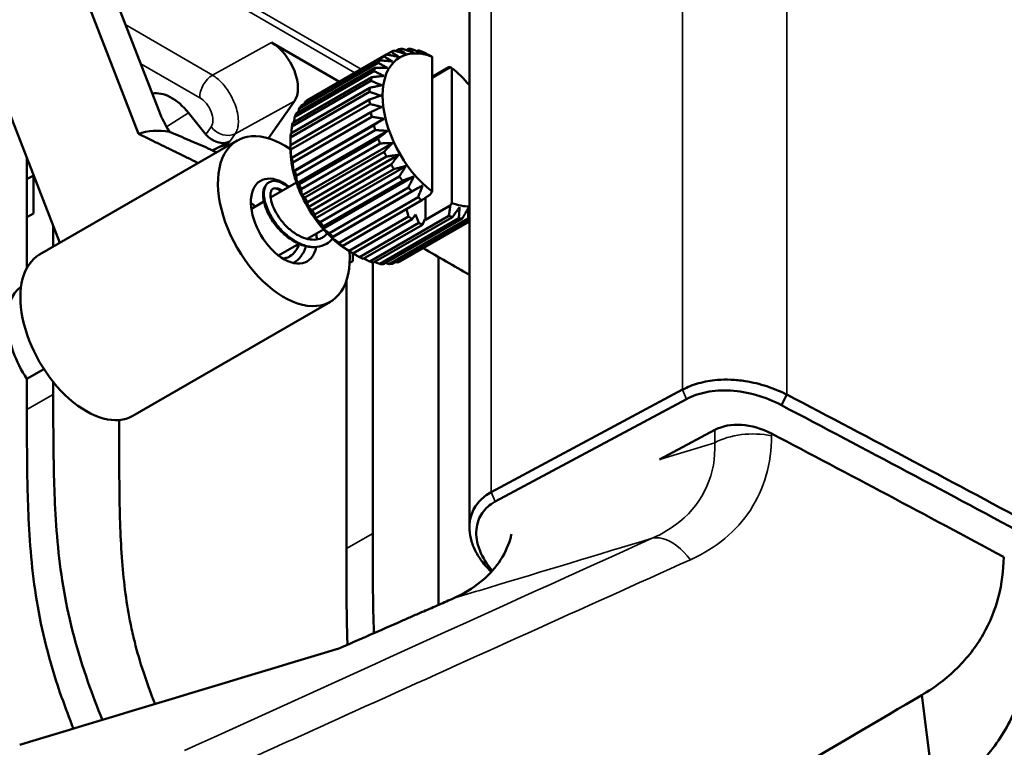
# Model space of a CAD drawing. Header units: millimetres. Extents: x 0 to 2100, y 0 to 1485.
# Tile 342 of 656: x 1577 to 1630, y 1057 to 1096. Entities that reach past the tile are written whole.
import ezdxf

# ---------------------------------------------------------------- set-up
doc = ezdxf.new("R2010")
doc.units = ezdxf.units.MM
doc.header["$LTSCALE"] = 5
doc.layers.add('Sichtbar (ISO)', color=7, linetype='Continuous', lineweight=50)
doc.layers.add('Sichtbar schmal (ISO)', color=7, linetype='Continuous', lineweight=35)

msp = doc.modelspace()

# ---------------------------------------------------------------- linework, layer by layer
at = {"layer": 'Sichtbar (ISO)'}
for p, q in [((1601.3653, 1207.0093), (1601.3653, 1068.4315)), ((1583.5987, 1089.5592), (1579.083, 1101.1979)), ((1573.8866, 1097.8604), (1579.3774, 1083.7087)), ((1582.3482, 1096.8646), (1584.7084, 1090.7817)), ((1594.3825, 1092.3647), (1590.7435, 1094.4657)), ((1597.6009, 1094.1067), (1597.4216, 1094.0032)), ((1598.0879, 1094.1325), (1597.9656, 1094.0619)), ((1596.7806, 1093.7234), (1592.538, 1091.2739)), ((1596.9116, 1093.8248), (1592.6689, 1091.3754)), ((1597.1616, 1093.9692), (1596.9116, 1093.8248)), ((1598.6104, 1094.0461), (1598.5358, 1094.0031)), ((1599.3567, 1093.7054), (1599.3567, 1086.4598)), ((1596.307, 1093.1043), (1592.0643, 1090.6549)), ((1596.4675, 1093.3754), (1592.2248, 1090.926)), ((1596.5728, 1093.5131), (1592.3301, 1091.0636)), ((1600.2604, 1093.1478), (1599.3567, 1092.626)), ((1600.3387, 1093.1397), (1599.3567, 1092.5727)), ((1600.4173, 1093.0931), (1600.4173, 1085.8474)), ((1596.1206, 1092.6086), (1591.8779, 1090.1591)), ((1596.2298, 1092.9338), (1591.9871, 1090.4843)), ((1596.0182, 1092.0381), (1591.7755, 1089.5886)), ((1596.0735, 1092.4094), (1591.8308, 1089.9599)), ((1596.0024, 1091.8151), (1591.7597, 1089.3657)), ((1590.5716, 1089.3251), (1591.9675, 1091.3109)), ((1596.0024, 1091.4069), (1591.7597, 1088.9574)), ((1596.0182, 1091.1656), (1591.7755, 1088.7162)), ((1587.2177, 1089.5352), (1586.2916, 1090.6872)), ((1596.0735, 1090.7305), (1591.8308, 1088.281)), ((1596.1206, 1090.4769), (1591.8779, 1088.0274)), ((1596.777, 1090.3717), (1591.9131, 1087.5636)), ((1596.2298, 1090.0256), (1591.9871, 1087.5761)), ((1596.307, 1089.7659), (1592.0643, 1087.3164)), ((1596.9706, 1089.72), (1592.1067, 1086.9119)), ((1588.9017, 1089.2076), (1578.2939, 1083.0832)), ((1588.5002, 1089.1509), (1587.595, 1088.6907)), ((1596.4675, 1089.3095), (1592.2248, 1086.86)), ((1596.5728, 1089.0501), (1592.3301, 1086.6007)), ((1597.2351, 1089.0691), (1592.3711, 1086.261)), ((1591.7552, 1088.7559), (1591.7552, 1088.8056)), ((1596.7806, 1088.5999), (1592.538, 1086.1504)), ((1596.9116, 1088.3472), (1592.6689, 1085.8978)), ((1597.5637, 1088.4351), (1592.6998, 1085.6269)), ((1577.6119, 1085.0809), (1577.6119, 1088.2589)), ((1597.1616, 1087.9142), (1592.9189, 1085.4648)), ((1597.9485, 1087.8334), (1593.0846, 1085.0253)), ((1577.6119, 1087.1221), (1577.9655, 1087.3263)), ((1577.9655, 1085.285), (1577.9655, 1087.3477)), ((1597.3149, 1087.6745), (1593.0722, 1085.225)), ((1597.6009, 1087.2694), (1593.3583, 1084.8199)), ((1598.38, 1087.279), (1593.5161, 1084.4708)), ((1592.0822, 1086.9447), (1590.6953, 1086.144)), ((1597.7729, 1087.0485), (1593.5302, 1084.599)), ((1598.8475, 1086.7854), (1593.9836, 1083.9773)), ((1598.0879, 1086.6813), (1593.8452, 1084.2318)), ((1598.2741, 1086.4846), (1594.0315, 1084.0351)), ((1590.3297, 1085.9329), (1589.6584, 1085.5454)), ((1598.6104, 1086.1643), (1594.3677, 1083.7149)), ((1598.8065, 1085.9968), (1594.5638, 1083.5473)), ((1599.0031, 1084.9389), (1599.0031, 1086.1324)), ((1600.3387, 1085.71), (1599.0031, 1084.9389)), ((1577.6119, 1085.0809), (1577.9655, 1085.285)), ((1598.095, 1085.1189), (1594.913, 1083.2818)), ((1600.2604, 1085.1573), (1596.0177, 1082.7078)), ((1598.095, 1085.1189), (1597.9828, 1085.5212)), ((1598.4728, 1085.2361), (1598.296, 1084.9846)), ((1598.6495, 1084.7805), (1598.4728, 1085.2361)), ((1577.6119, 1085.0809), (1577.6119, 1082.3697)), ((1579.0261, 1084.614), (1579.0261, 1083.5059)), ((1598.296, 1084.9846), (1595.114, 1083.1475)), ((1598.6495, 1084.7805), (1595.4675, 1082.9434)), ((1598.8505, 1084.6827), (1595.6685, 1082.8456)), ((1600.4565, 1085.0985), (1596.2138, 1082.649)), ((1600.7927, 1085.0305), (1596.55, 1082.581)), ((1600.979, 1085.012), (1596.7363, 1082.5626)), ((1601.294, 1085.0155), (1597.0513, 1082.566)), ((1601.3653, 1084.9798), (1597.2233, 1082.5884)), ((1601.3653, 1084.8895), (1597.5093, 1082.6632)), ((1601.3653, 1084.8636), (1597.6626, 1082.7259)), ((1598.9772, 1084.9907), (1598.8505, 1084.6827)), ((1598.9772, 1084.9907), (1599.0031, 1084.9389)), ((1593.5322, 1084.4332), (1592.6512, 1083.9246)), ((1592.1997, 1083.6639), (1591.1084, 1083.0339)), ((1594.9372, 1083.2444), (1594.9802, 1083.2196)), ((1595.1128, 1082.7335), (1595.1128, 1083.1435)), ((1594.9325, 1082.6294), (1595.1128, 1082.7335)), ((1596.1735, 1082.66), (1596.1735, 1068.1135)), ((1599.709, 1066.0723), (1599.709, 1082.9519)), ((1594.7593, 1081.6603), (1594.7593, 1067.297)), ((1593.9016, 1080.5473), (1583.2939, 1074.4229)), ((1577.6119, 1076.4077), (1578.5237, 1076.9341)), ((1577.6119, 1076.4077), (1577.6119, 1074.7573)), ((1579.0261, 1076.2381), (1579.0261, 1075.5738)), ((1602.5339, 1070.3236), (1612.8094, 1075.8279)), ((1602.7428, 1069.8151), (1613.0183, 1075.3195)), ((1618.4118, 1075.5637), (1618.1124, 1074.9943)), ((1582.5617, 1073.5325), (1582.5617, 1074.1969)), ((1611.5774, 1072.0811), (1614.5303, 1073.6629)), ((1614.4103, 1071.5025), (1614.4079, 1071.5039)), ((1613.8068, 1070.0428), (1613.8068, 1070.0384)), ((1611.3763, 1067.8765), (1611.3763, 1067.8761)), ((1603.2857, 1065.4652), (1603.2857, 1065.4652)), ((1603.3154, 1065.4741), (1603.3154, 1065.4742)), ((1626.3655, 1053.8371), (1625.6486, 1059.4284))]:
    msp.add_line(p, q, dxfattribs=at)
for centre, major_axis, ratio, start_param, end_param in [((1590.7405, 1092.8334), (-1.002, 1.7313), 0.5785677, 3.4031836, 5.4955528), ((1599.887, 1089.7764), (-2.25, 3.8971), 0.5773447, 5.6652407, 8.4719372), ((1599.5334, 1089.5723), (-2.5, 4.3302), 0.5773447, 6.0190523, 6.0760903), ((1599.5334, 1089.5723), (-2.5, 4.3302), 0.5773447, 5.8619727, 5.9190106), ((1599.5334, 1089.5723), (-2.5, 4.3302), 0.5773447, 0.0500263, 0.1070642), ((1599.5334, 1089.5723), (-2.5, 4.3302), 0.5773447, 6.176132, 6.2331699), ((1599.5334, 1089.5723), (-2.5, 4.3302), 0.5773447, 5.7048931, 5.761931), ((1584.8456, 1094.0011), (0.95, -1.6455), 0.5773508, 4.9474736, 4.9475426), ((1599.5334, 1089.5723), (-2.5, 4.3302), 0.5773447, 0.3641856, 0.4212235), ((1599.5334, 1089.5723), (-2.5, 4.3302), 0.5773447, 0.2071059, 0.2641439), ((1599.887, 1089.7764), (-2.25, 3.8971), 0.5773447, 5.0146308, 5.3303445), ((1584.9871, 1094.0828), (0.95, -1.6454), 0.5773508, 5.2056293, 5.2057545), ((1599.5334, 1089.5723), (2.5, -4.3302), 0.5773447, 3.6628579, 3.7198958), ((1584.9871, 1094.0828), (0.95, -1.6454), 0.5773508, 5.789814, 5.7899393), ((1584.8456, 1094.0011), (0.95, -1.6454), 0.5773508, 6.0480259, 6.0480949), ((1599.5334, 1089.5723), (2.5, -4.3302), 0.5773447, 3.8199375, 3.8769754), ((1585.3804, 1089.3913), (1.2897, -2.2325), 0.5770462, 1.8321945, 2.9605002), ((1595.2908, 1087.1228), (-2.5, 4.3302), 0.5773447, 0.2071059, 0.2641439), ((1595.2908, 1087.1228), (-2.5, 4.3302), 0.5773447, 0.0500263, 0.1070642), ((1599.5334, 1089.5723), (2.5, -4.3302), 0.5773447, 3.9770171, 4.034055), ((1587.1579, 1091.0005), (2, -3.4641), 0.5773508, 4.4505891, 4.761655), ((1595.2908, 1087.1228), (-2.5, 4.3302), 0.5773447, 0.3641856, 0.4212235), ((1599.5334, 1089.5723), (2.5, -4.3302), 0.5773447, 4.1340967, 4.1911347), ((1595.2908, 1087.1228), (2.5, -4.3302), 0.5773447, 3.6628579, 3.7198958), ((1599.5334, 1089.5723), (2.5, -4.3302), 0.5773447, 4.2911764, 4.3482143), ((1587.1579, 1082.4273), (-4, 6.9282), 0.5773508, 5.8401488, 6.1782783), ((1587.9124, 1089.9259), (0.8077, -0.5897), 0.7684111, 4.3753585, 5.9112482), ((1591.4017, 1084.8775), (-2.5, 4.3302), 0.5773447, 5.3976023, 10.3103728), ((1595.2908, 1087.1228), (2.5, -4.3302), 0.5773447, 3.8199375, 3.8769754), ((1586.6147, 1087.355), (2.0649, 1.5632), 0.2313005, 0.2549813, 0.9108653), ((1595.2908, 1087.1228), (2.5, -4.3302), 0.5773447, 3.9770171, 4.034055), ((1599.5334, 1089.5723), (2.5, -4.3302), 0.5773447, 4.448256, 4.5052939), ((1594.9372, 1086.9187), (2.25, -3.8971), 0.5773447, 3.9269763, 5.4978017), ((1599.5334, 1089.5723), (2.5, -4.3302), 0.5773447, 4.6053356, 4.6623736), ((1595.2908, 1087.1228), (2.5, -4.3302), 0.5773447, 4.1340967, 4.1911347), ((1599.5334, 1089.5723), (2.5, -4.3302), 0.5773447, 4.7624153, 4.8194532), ((1591.4017, 1084.8775), (-1.25, 2.1651), 0.5773447, 5.3311383, 10.0196275), ((1595.2908, 1087.1228), (2.5, -4.3302), 0.5773447, 4.2911764, 4.3482143), ((1599.5334, 1089.5723), (2.5, -4.3302), 0.5773447, 4.9194949, 4.9765328), ((1595.2908, 1087.1228), (2.5, -4.3302), 0.5773447, 4.448256, 4.5052939), ((1599.5334, 1089.5723), (2.5, -4.3302), 0.5773447, 5.0765745, 5.1336125), ((1595.2908, 1087.1228), (2.5, -4.3302), 0.5773447, 4.6053356, 4.6623736), ((1599.5334, 1089.5723), (2.5, -4.3302), 0.5773447, 5.2336542, 5.2906921), ((1599.887, 1089.7764), (2.25, -3.8971), 0.5773447, 5.6652407, 5.9809556), ((1595.2908, 1087.1228), (2.5, -4.3302), 0.5773447, 4.7624153, 4.8194532), ((1598.4728, 1088.9599), (-2.5, 4.3302), 0.5773447, 2.2491412, 2.3061791), ((1599.5334, 1089.5723), (2.5, -4.3302), 0.5773447, 5.7048931, 5.761931), ((1595.2908, 1087.1228), (2.5, -4.3302), 0.5773447, 4.9194949, 4.9765328), ((1598.4728, 1088.9599), (-2.5, 4.3302), 0.5773447, 2.4062208, 2.4632587), ((1599.5334, 1089.5723), (2.5, -4.3302), 0.5773447, 5.8619727, 5.9190106), ((1599.5334, 1089.5723), (2.5, -4.3302), 0.5773447, 6.0190523, 6.0424514), ((1591.4017, 1084.8775), (-1.25, 2.1651), 0.5773447, 3.9448562, 4.0936809), ((1595.2908, 1087.1228), (2.5, -4.3302), 0.5773447, 5.0765745, 5.1336125), ((1595.2908, 1087.1228), (2.5, -4.3302), 0.5773447, 5.2336542, 5.2906921), ((1580.7939, 1078.7531), (-2.5, 4.3301), 0.5773508, 0, 3.1415927), ((1595.2908, 1087.1228), (2.5, -4.3302), 0.5773447, 5.3907338, 5.4477717), ((1595.2908, 1087.1228), (2.5, -4.3302), 0.5773447, 5.5478134, 5.6048514), ((1595.2908, 1087.1228), (2.5, -4.3302), 0.5773447, 5.7048931, 5.761931), ((1595.2908, 1087.1228), (2.5, -4.3302), 0.5773447, 5.8619727, 5.9190106), ((1595.2908, 1087.1228), (2.5, -4.3302), 0.5773447, 6.0190523, 6.0760903), ((1595.2908, 1087.1228), (2.5, -4.3302), 0.5773447, 6.176132, 6.2331699), ((1579.3797, 1077.9366), (-2, 3.4641), 0.5773508, 0.0442097, 1.6810625), ((1616.5954, 1071.3922), (2.7716, -1.6002), 0.7174389, 1.6268085, 2.7227136), ((1312.167, 434.0376), (854.1266, -493.1302), 0.7174389, 1.6124961, 1.6268085), ((1613.1536, 1068.9601), (-2.0011, 3.4678), 0.5768234, 5.6446398, 5.6446426), ((-36156.5122, -17756.2037), (54124.2755, 21687.9877), 0.0848046, 0.7655088, 0.7659483)]:
    msp.add_ellipse(centre, major_axis=major_axis, ratio=ratio, start_param=start_param, end_param=end_param, dxfattribs=at)
for points in [[(1597.9485, 1093.8587), (1597.9116, 1093.8856), (1597.8366, 1093.9399), (1597.7208, 1094.0226), (1597.6413, 1094.0785), (1597.6009, 1094.1067)], [(1597.7729, 1094.1291), (1597.8429, 1094.1048), (1597.9813, 1094.0565), (1598.1836, 1093.9852), (1598.3151, 1093.9382), (1598.38, 1093.9149)], [(1598.38, 1093.9149), (1598.349, 1093.9385), (1598.2861, 1093.9862), (1598.1888, 1094.0588), (1598.1218, 1094.1078), (1598.0879, 1094.1325)], [(1598.2742, 1094.1141), (1598.3403, 1094.0862), (1598.471, 1094.0309), (1598.6621, 1093.949), (1598.7863, 1093.8953), (1598.8475, 1093.8685)], [(1597.2351, 1093.4468), (1597.1867, 1093.4768), (1597.0885, 1093.5373), (1596.937, 1093.6295), (1596.8332, 1093.6919), (1596.7806, 1093.7234)], [(1596.9116, 1093.8248), (1596.9868, 1093.811), (1597.1354, 1093.7833), (1597.3527, 1093.7421), (1597.494, 1093.7149), (1597.5637, 1093.7013)], [(1597.5637, 1093.7013), (1597.5209, 1093.7304), (1597.4341, 1093.789), (1597.3001, 1093.8783), (1597.2082, 1093.9387), (1597.1616, 1093.9692)], [(1597.3149, 1094.0319), (1597.388, 1094.0123), (1597.5324, 1093.9733), (1597.7436, 1093.9156), (1597.8808, 1093.8776), (1597.9485, 1093.8587)], [(1598.8475, 1093.8685), (1598.8225, 1093.8879), (1598.7715, 1093.9269), (1598.6925, 1093.9861), (1598.6381, 1094.026), (1598.6104, 1094.0461)], [(1598.8065, 1093.9873), (1598.8607, 1093.9606), (1598.9679, 1093.9077), (1599.1251, 1093.8293), (1599.2275, 1093.7777), (1599.2781, 1093.7521)], [(1596.307, 1093.1043), (1596.3835, 1093.1042), (1596.5347, 1093.1039), (1596.7559, 1093.1028), (1596.8997, 1093.1018), (1596.9706, 1093.1012)], [(1596.9706, 1093.1012), (1596.917, 1093.131), (1596.8082, 1093.191), (1596.6405, 1093.2823), (1596.5257, 1093.3442), (1596.4675, 1093.3754)], [(1596.5728, 1093.5131), (1596.6492, 1093.5058), (1596.8001, 1093.4911), (1597.0208, 1093.469), (1597.1643, 1093.4542), (1597.2351, 1093.4468)], [(1600.3387, 1093.1397), (1600.3307, 1093.1408), (1600.3141, 1093.1428), (1600.2879, 1093.1455), (1600.2697, 1093.1471), (1600.2604, 1093.1478)], [(1596.1206, 1092.6086), (1596.1963, 1092.6163), (1596.3458, 1092.6313), (1596.5646, 1092.6528), (1596.7068, 1092.6665), (1596.777, 1092.6731)], [(1596.777, 1092.6731), (1596.7186, 1092.7014), (1596.6003, 1092.7585), (1596.4179, 1092.8454), (1596.293, 1092.9042), (1596.2298, 1092.9338)], [(1596.0182, 1092.0381), (1596.0921, 1092.0538), (1596.2381, 1092.0848), (1596.4516, 1092.1299), (1596.5904, 1092.1589), (1596.6589, 1092.1732)], [(1596.6589, 1092.1732), (1596.5964, 1092.1988), (1596.4697, 1092.2506), (1596.2746, 1092.3293), (1596.1411, 1092.3826), (1596.0735, 1092.4094)], [(1596.6192, 1091.6135), (1596.5533, 1091.6355), (1596.4198, 1091.6797), (1596.2142, 1091.7469), (1596.0736, 1091.7923), (1596.0024, 1091.8151)], [(1596.0024, 1091.4069), (1596.0735, 1091.4308), (1596.2141, 1091.4781), (1596.4197, 1091.547), (1596.5532, 1091.5916), (1596.6192, 1091.6135)], [(1592.538, 1091.2739), (1592.5284, 1091.2381), (1592.5189, 1091.2026), (1592.5094, 1091.1672)], [(1596.6589, 1091.0081), (1596.5904, 1091.0253), (1596.4517, 1091.0599), (1596.2382, 1091.1124), (1596.0921, 1091.1478), (1596.0182, 1091.1656)], [(1596.0735, 1090.7305), (1596.141, 1090.7626), (1596.2745, 1090.8259), (1596.4696, 1090.9184), (1596.5963, 1090.9785), (1596.6589, 1091.0081)], [(1592.2248, 1090.926), (1592.2118, 1090.8584), (1592.1991, 1090.7916), (1592.1866, 1090.7255)], [(1596.777, 1090.3717), (1596.7069, 1090.3833), (1596.5647, 1090.4065), (1596.3459, 1090.4416), (1596.1963, 1090.4651), (1596.1206, 1090.4769)], [(1596.2298, 1090.0256), (1596.293, 1090.0655), (1596.4178, 1090.1444), (1596.6001, 1090.2598), (1596.7186, 1090.3347), (1596.777, 1090.3717)], [(1591.7597, 1089.3657), (1591.7587, 1089.3012), (1591.7571, 1089.1737), (1591.7556, 1088.987), (1591.7552, 1088.8655), (1591.7552, 1088.8054)], [(1596.9706, 1089.72), (1596.8997, 1089.7252), (1596.756, 1089.7356), (1596.5348, 1089.7509), (1596.3836, 1089.7609), (1596.307, 1089.7659)], [(1596.4675, 1089.3095), (1596.5256, 1089.3568), (1596.6404, 1089.4503), (1596.8081, 1089.5872), (1596.917, 1089.6761), (1596.9706, 1089.72)], [(1591.7552, 1088.8054), (1591.7552, 1088.8215), (1591.7556, 1088.8542), (1591.7571, 1088.9049), (1591.7587, 1088.9397), (1591.7597, 1088.9574)], [(1597.2351, 1089.0691), (1597.1643, 1089.0674), (1597.0209, 1089.0636), (1596.8002, 1089.0573), (1596.6493, 1089.0526), (1596.5728, 1089.0501)], [(1596.7806, 1088.5999), (1596.8332, 1088.6539), (1596.9369, 1088.7608), (1597.0884, 1088.9172), (1597.1866, 1089.0189), (1597.2351, 1089.0691)], [(1591.7755, 1088.7162), (1591.7773, 1088.6567), (1591.7811, 1088.5393), (1591.7875, 1088.3672), (1591.7924, 1088.2553), (1591.795, 1088.2)], [(1597.5637, 1088.4351), (1597.494, 1088.4259), (1597.3529, 1088.4071), (1597.1355, 1088.3779), (1596.9869, 1088.3576), (1596.9116, 1088.3472)], [(1597.1616, 1087.9142), (1597.2081, 1087.9742), (1597.3, 1088.0927), (1597.434, 1088.2663), (1597.5209, 1088.3793), (1597.5637, 1088.4351)], [(1591.795, 1088.2), (1591.7983, 1088.2084), (1591.8055, 1088.2257), (1591.8175, 1088.2527), (1591.8262, 1088.2714), (1591.8308, 1088.281)], [(1591.8779, 1088.0274), (1591.8814, 1087.974), (1591.8888, 1087.8684), (1591.9005, 1087.7138), (1591.9088, 1087.6132), (1591.9131, 1087.5636)], [(1597.9485, 1087.8334), (1597.8808, 1087.8166), (1597.7437, 1087.7824), (1597.5325, 1087.7294), (1597.388, 1087.693), (1597.3149, 1087.6745)], [(1597.6009, 1087.2694), (1597.6412, 1087.3343), (1597.7207, 1087.4626), (1597.8366, 1087.6506), (1597.9116, 1087.773), (1597.9485, 1087.8334)], [(1591.9131, 1087.5636), (1591.9206, 1087.5646), (1591.936, 1087.567), (1591.9607, 1087.5712), (1591.9782, 1087.5744), (1591.9871, 1087.5761)], [(1592.0643, 1087.3164), (1592.0687, 1087.2698), (1592.0777, 1087.1777), (1592.0918, 1087.0428), (1592.1017, 1086.9552), (1592.1067, 1086.9119)], [(1598.38, 1087.279), (1598.3152, 1087.2544), (1598.1838, 1087.2047), (1597.9814, 1087.1279), (1597.843, 1087.0752), (1597.7729, 1087.0485)], [(1598.0879, 1086.6813), (1598.1218, 1086.75), (1598.1887, 1086.886), (1598.2861, 1087.0852), (1598.349, 1087.2149), (1598.38, 1087.279)], [(1592.1067, 1086.9119), (1592.119, 1086.9061), (1592.144, 1086.8944), (1592.1834, 1086.8771), (1592.2108, 1086.8657), (1592.2248, 1086.86)], [(1598.8475, 1086.7854), (1598.7863, 1086.7533), (1598.6623, 1086.6883), (1598.4712, 1086.588), (1598.3404, 1086.5194), (1598.2741, 1086.4846)], [(1598.6104, 1086.1643), (1598.638, 1086.2358), (1598.6925, 1086.3771), (1598.7715, 1086.5841), (1598.8225, 1086.7188), (1598.8475, 1086.7854)], [(1592.3301, 1086.6007), (1592.3344, 1086.5615), (1592.3431, 1086.4841), (1592.3567, 1086.3708), (1592.3663, 1086.2973), (1592.3711, 1086.261)], [(1592.3711, 1086.261), (1592.3886, 1086.2488), (1592.4243, 1086.2244), (1592.4799, 1086.1876), (1592.5184, 1086.1628), (1592.538, 1086.1504)], [(1599.2781, 1086.3224), (1599.2275, 1086.2875), (1599.1252, 1086.2167), (1598.968, 1086.1082), (1598.8607, 1086.0342), (1598.8065, 1085.9968)], [(1589.6344, 1085.8515), (1589.7152, 1085.8012), (1589.7956, 1085.7403), (1589.8744, 1085.6701)], [(1592.6689, 1085.8978), (1592.672, 1085.8665), (1592.6784, 1085.8047), (1592.6886, 1085.7144), (1592.696, 1085.6558), (1592.6998, 1085.6269)], [(1600.2604, 1085.1573), (1600.2697, 1085.2206), (1600.2879, 1085.346), (1600.314, 1085.5302), (1600.3306, 1085.6505), (1600.3387, 1085.71)], [(1592.6998, 1085.6269), (1592.7229, 1085.6092), (1592.7699, 1085.5736), (1592.8429, 1085.5195), (1592.8933, 1085.4831), (1592.9189, 1085.4648)], [(1593.0722, 1085.225), (1593.0732, 1085.2019), (1593.0754, 1085.1562), (1593.0795, 1085.0896), (1593.0828, 1085.0465), (1593.0846, 1085.0253)], [(1600.8406, 1085.6347), (1600.7998, 1085.5773), (1600.7168, 1085.461), (1600.5888, 1085.2823), (1600.501, 1085.1602), (1600.4565, 1085.0985)], [(1600.7927, 1085.0305), (1600.7987, 1085.1), (1600.8102, 1085.2374), (1600.8261, 1085.4388), (1600.8359, 1085.5699), (1600.8406, 1085.6347)], [(1601.3081, 1085.5884), (1601.2732, 1085.5266), (1601.2022, 1085.4017), (1601.0925, 1085.2096), (1601.0172, 1085.0784), (1600.979, 1085.012)], [(1601.294, 1085.0155), (1601.2961, 1085.0814), (1601.2999, 1085.2118), (1601.3046, 1085.4027), (1601.3071, 1085.527), (1601.3081, 1085.5884)], [(1593.0846, 1085.0253), (1593.1136, 1085.0029), (1593.1724, 1084.9579), (1593.2637, 1084.8895), (1593.3264, 1084.8432), (1593.3583, 1084.8199)], [(1593.5302, 1084.599), (1593.5281, 1084.5841), (1593.5243, 1084.5546), (1593.5196, 1084.5119), (1593.5171, 1084.4844), (1593.5161, 1084.4708)], [(1593.4947, 1084.0076), (1593.5848, 1084.0596), (1593.6661, 1084.1272), (1593.7368, 1084.209)], [(1593.5161, 1084.4708), (1593.551, 1084.4449), (1593.6219, 1084.3925), (1593.7316, 1084.3129), (1593.807, 1084.2589), (1593.8452, 1084.2318)], [(1592.6722, 1083.9367), (1592.6716, 1083.9311), (1592.671, 1083.9255), (1592.6703, 1083.9199)], [(1594.0212, 1083.9288), (1593.9258, 1083.8215), (1593.8151, 1083.7307), (1593.6946, 1083.6612)], [(1594.0315, 1084.0351), (1594.0255, 1084.0282), (1594.014, 1084.0148), (1593.9981, 1083.9955), (1593.9883, 1083.9832), (1593.9836, 1083.9773)], [(1593.9836, 1083.9773), (1594.0244, 1083.9488), (1594.1073, 1083.8914), (1594.2354, 1083.8039), (1594.3232, 1083.7447), (1594.3677, 1083.7149)], [(1594.4757, 1083.5568), (1594.5222, 1083.5269), (1594.6167, 1083.4668), (1594.7624, 1083.3752), (1594.8623, 1083.3131), (1594.913, 1083.2818)], [(1594.5638, 1083.5473), (1594.5532, 1083.5481), (1594.5326, 1083.5499), (1594.5032, 1083.5531), (1594.4847, 1083.5555), (1594.4757, 1083.5568)], [(1594.9801, 1083.2197), (1595.0321, 1083.1897), (1595.1374, 1083.1292), (1595.2999, 1083.0372), (1595.4112, 1082.9748), (1595.4675, 1082.9434)], [(1595.114, 1083.1475), (1595.0982, 1083.1555), (1595.0672, 1083.1715), (1595.0226, 1083.1956), (1594.9941, 1083.2116), (1594.9801, 1083.2197)], [(1598.8815, 1083.4296), (1599.7094, 1082.9516), (1600.5373, 1082.4736), (1601.3653, 1081.9955)], [(1591.9266, 1082.6402), (1591.9203, 1082.6366), (1591.9139, 1082.633), (1591.9076, 1082.6295)], [(1596.8586, 1082.6332), (1596.9221, 1082.6109), (1596.9863, 1082.5886), (1597.0513, 1082.566)], [(1597.4025, 1082.6919), (1597.4379, 1082.6824), (1597.4735, 1082.6728), (1597.5093, 1082.6632)], [(1599.7132, 1064.2718), (1599.7102, 1064.8729), (1599.7097, 1065.4725), (1599.709, 1066.0723)], [(1594.292, 1061.9028), (1595.4428, 1062.4075), (1596.5892, 1062.9104), (1597.7303, 1063.4111)], [(1625.9012, 1057.4638), (1625.9009, 1057.4634), (1625.9005, 1057.463), (1625.9002, 1057.4627)]]:
    msp.add_open_spline(points, degree=3, dxfattribs=at)
for points, weights in [([(1599.3567, 1093.7054), (1599.3179, 1093.7285), (1599.2781, 1093.7521)], [1.03329574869, 1.03412362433, 1.03479394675]), ([(1600.3387, 1093.1397), (1600.3785, 1093.1161), (1600.4173, 1093.0931)], [1.03479394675, 1.03412362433, 1.03329574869]), ([(1583.5987, 1089.5592), (1585.5798, 1088.6026), (1586.8019, 1087.9953)], [1.13547525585, 1.13438868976, 1.07050133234]), ([(1599.2781, 1086.3224), (1599.3179, 1086.3919), (1599.3567, 1086.4598)], [1.03479394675, 1.03412362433, 1.03329574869]), ([(1600.4173, 1085.8474), (1600.3785, 1085.7795), (1600.3387, 1085.71)], [1.03329574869, 1.03412362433, 1.03479394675])]:
    msp.add_rational_spline(points, weights, degree=2, dxfattribs=at)
for points, knots in [([(1591.9871, 1090.4843), (1591.9782, 1090.4131), (1591.9665, 1090.3187), (1591.9553, 1090.2257), (1591.9524, 1090.2022)], [0, 0, 0, 0, 0.33333333, 0.44684158, 0.44684158, 0.44684158, 0.44684158]), ([(1591.8308, 1089.9599), (1591.8262, 1089.8915), (1591.8186, 1089.773), (1591.8115, 1089.657), (1591.8086, 1089.6077)], [0, 0, 0, 0, 0.33333333, 0.58339333, 0.58339333, 0.58339333, 0.58339333]), ([(1585.2588, 1089.6766), (1585.608, 1089.5256), (1585.9652, 1089.3753), (1586.6376, 1089.0919), (1586.9989, 1088.9394), (1587.4983, 1088.713), (1587.6516, 1088.6408), (1587.7959, 1088.5693)], [-0.87510806, -0.87510806, -0.87510806, -0.87510806, -0.76040998, -0.76040998, -0.65296927, -0.65296927, -0.60340892, -0.60340892, -0.60340892, -0.60340892]), ([(1593.6946, 1083.6612), (1593.5389, 1083.5713), (1593.3603, 1083.5135), (1592.9921, 1083.4717), (1592.7987, 1083.4845), (1592.4033, 1083.5741), (1592.1969, 1083.6548), (1591.7938, 1083.8743), (1591.5928, 1084.0183), (1591.2273, 1084.3431), (1591.0581, 1084.5279), (1590.7692, 1084.91), (1590.6453, 1085.1119), (1590.4528, 1085.5072), (1590.3813, 1085.7053), (1590.2963, 1086.0772), (1590.2818, 1086.2547), (1590.3171, 1086.5765), (1590.3713, 1086.7262), (1590.5068, 1086.8878), (1590.5565, 1086.9298), (1590.6106, 1086.961)], [0, 0, 0, 0, 0.06992272, 0.06992272, 0.13815924, 0.13815924, 0.20987369, 0.20987369, 0.28401956, 0.28401956, 0.3572955, 0.3572955, 0.42953217, 0.42953217, 0.50163913, 0.50163913, 0.57501772, 0.57501772, 0.65088942, 0.65088942, 0.68458185, 0.68458185, 0.68458185, 0.68458185]), ([(1590.6106, 1086.961), (1590.6988, 1087.012), (1590.8053, 1087.0373), (1591.0224, 1087.0332), (1591.1345, 1087.0045), (1591.3776, 1086.897), (1591.5122, 1086.8067), (1591.6422, 1086.6907)], [0, 0, 0, 0, 0.05493851, 0.05493851, 0.11028781, 0.11028781, 0.17765288, 0.17765288, 0.17765288, 0.17765288]), ([(1592.385, 1086.198), (1592.3622, 1086.2399), (1592.3405, 1086.2818), (1592.2449, 1086.4767), (1592.1849, 1086.6304), (1592.1417, 1086.7778)], [0.413628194, 0.413628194, 0.413628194, 0.413628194, 0.428864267, 0.428864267, 0.48480443, 0.48480443, 0.48480443, 0.48480443]), ([(1590.8107, 1086.6147), (1590.7763, 1086.5948), (1590.7498, 1086.5658), (1590.7085, 1086.4672), (1590.6946, 1086.41), (1590.6825, 1086.245), (1590.6919, 1086.1243), (1590.7496, 1085.8611), (1590.7981, 1085.7154), (1590.9343, 1085.4104), (1591.0253, 1085.2471), (1591.2426, 1084.9292), (1591.3719, 1084.7708), (1591.6539, 1084.4839), (1591.8103, 1084.3519), (1592.1291, 1084.1347), (1592.2955, 1084.0467), (1592.6162, 1083.9257), (1592.7742, 1083.8904), (1593.0677, 1083.8734), (1593.2063, 1083.8908), (1593.3879, 1083.9527), (1593.4427, 1083.9776), (1593.4947, 1084.0076)], [0, 0, 0, 0, 0.05656939, 0.05656939, 0.09840757, 0.09840757, 0.15521168, 0.15521168, 0.21140924, 0.21140924, 0.27039547, 0.27039547, 0.33062182, 0.33062182, 0.39111471, 0.39111471, 0.4508917, 0.4508917, 0.50949981, 0.50949981, 0.56834558, 0.56834558, 0.59536515, 0.59536515, 0.59536515, 0.59536515]), ([(1591.2767, 1086.4797), (1591.2308, 1086.5137), (1591.1863, 1086.5423), (1591.0553, 1086.6131), (1590.9772, 1086.6349), (1590.8736, 1086.6404), (1590.8406, 1086.6319), (1590.8107, 1086.6147)], [0.46268228, 0.46268228, 0.46268228, 0.46268228, 0.48938095, 0.48938095, 0.54616527, 0.54616527, 0.59534531, 0.59534531, 0.59534531, 0.59534531]), ([(1591.7267, 1082.9867), (1591.8541, 1083.0603), (1591.9643, 1083.1655), (1592.1194, 1083.4001), (1592.175, 1083.5221), (1592.2153, 1083.6571)], [0, 0, 0, 0, 0.06637103, 0.06637103, 0.11797414, 0.11797414, 0.11797414, 0.11797414]), ([(1592.591, 1083.5316), (1592.5899, 1083.5279), (1592.5888, 1083.5243), (1592.5247, 1083.3165), (1592.4301, 1083.1288), (1592.2013, 1082.8378), (1592.0713, 1082.7238), (1591.9266, 1082.6402)], [0.54503546, 0.54503546, 0.54503546, 0.54503546, 0.54635458, 0.54635458, 0.62011917, 0.62011917, 0.68503422, 0.68503422, 0.68503422, 0.68503422]), ([(1591.3514, 1082.8661), (1591.4273, 1082.8746), (1591.4999, 1082.8909), (1591.6236, 1082.9337), (1591.6765, 1082.9577), (1591.7267, 1082.9867)], [0.536954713, 0.536954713, 0.536954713, 0.536954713, 0.569340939, 0.569340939, 0.595490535, 0.595490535, 0.595490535, 0.595490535]), ([(1595.7016, 1082.8647), (1595.7457, 1082.8426), (1595.8497, 1082.7907), (1595.9561, 1082.7381), (1596.0177, 1082.7078)], [0.4167945, 0.4167945, 0.4167945, 0.4167945, 0.66666667, 1, 1, 1, 1]), ([(1596.2883, 1082.692), (1596.3101, 1082.6827), (1596.3962, 1082.646), (1596.4838, 1082.6089), (1596.55, 1082.581)], [0.55334876, 0.55334876, 0.55334876, 0.55334876, 0.66666667, 1, 1, 1, 1]), ([(1612.8094, 1075.8265), (1613.0725, 1075.9677), (1613.3583, 1076.0834), (1613.9844, 1076.2614), (1614.3226, 1076.32), (1614.915, 1076.3665), (1615.1609, 1076.3708), (1615.663, 1076.3497), (1615.9184, 1076.3239), (1616.5594, 1076.2241), (1616.9437, 1076.1321), (1617.6953, 1075.8881), (1618.0603, 1075.7376), (1618.4119, 1075.5636)], [0.000074, 0.000074, 0.000074, 0.000074, 0.10888103, 0.10888103, 0.22279128, 0.22279128, 0.30092566, 0.30092566, 0.3801151, 0.3801151, 0.49974743, 0.49974743, 0.61798135, 0.61798135, 0.61798135, 0.61798135]), ([(1613.0174, 1075.3205), (1613.3371, 1075.4919), (1613.7011, 1075.6179), (1614.4997, 1075.7786), (1614.9335, 1075.8057), (1615.846, 1075.752), (1616.3125, 1075.6681), (1617.2335, 1075.4005), (1617.6875, 1075.2177), (1618.1125, 1074.9943)], [-0.56234423, -0.56234423, -0.56234423, -0.56234423, -0.43042513, -0.43042513, -0.28971984, -0.28971984, -0.14427867, -0.14427867, -0.00007028, -0.00007028, -0.00007028, -0.00007028]), ([(1579.0261, 1075.5738), (1579.0261, 1074.2875), (1579.0262, 1072.3516), (1579.1056, 1069.617), (1579.2524, 1067.3944), (1579.5658, 1065.0082), (1580.0956, 1062.5841), (1580.8194, 1060.2655), (1581.3859, 1058.7733), (1581.6615, 1058.0907)], [0, 0, 0, 0, 0.1485649, 0.223548, 0.310697, 0.39612633, 0.48131289, 0.56468413, 0.63536526, 0.63536526, 0.63536526, 0.63536526]), ([(1618.4124, 1075.5648), (1620.6779, 1074.3759), (1622.9398, 1073.1809), (1627.4578, 1070.7778), (1629.714, 1069.5697), (1631.9664, 1068.3554)], [0.0000866, 0.0000866, 0.0000866, 0.0000866, 0.7686312, 0.7686312, 1.5376981, 1.5376981, 1.5376981, 1.5376981]), ([(1577.6119, 1074.7573), (1577.6119, 1073.471), (1577.612, 1071.5351), (1577.6914, 1068.8005), (1577.8382, 1066.5779), (1578.1516, 1064.1917), (1578.6813, 1061.7676), (1579.3689, 1059.5652), (1579.8841, 1058.1892), (1580.1083, 1057.6219)], [0, 0, 0, 0, 0.1485649, 0.223548, 0.310697, 0.39612633, 0.48131289, 0.56468413, 0.62337098, 0.62337098, 0.62337098, 0.62337098]), ([(1618.1119, 1074.9933), (1620.3675, 1073.8093), (1622.6196, 1072.6191), (1627.1188, 1070.2254), (1629.366, 1069.0218), (1631.6095, 1067.8121)], [-1.5313056, -1.5313056, -1.5313056, -1.5313056, -0.7660616, -0.7660616, -0.0000158, -0.0000158, -0.0000158, -0.0000158]), ([(1584.4868, 1058.9435), (1584.2617, 1059.5205), (1583.8561, 1060.6356), (1583.4377, 1062.0647), (1583.116, 1063.468), (1582.8777, 1064.92), (1582.7063, 1066.6569), (1582.6115, 1068.4937), (1582.5641, 1070.7997), (1582.5628, 1072.4893), (1582.5617, 1073.5325)], [0.73067359, 0.73067359, 0.73067359, 0.73067359, 0.7608135, 0.78881425, 0.80527165, 0.83503816, 0.86703293, 0.90147254, 0.93917426, 1, 1, 1, 1]), ([(1602.5407, 1066.0487), (1602.4878, 1066.0988), (1602.4363, 1066.1499), (1602.2094, 1066.3858), (1602.052, 1066.5801), (1601.8499, 1066.8809), (1601.7886, 1066.982), (1601.6235, 1067.2868), (1601.5369, 1067.4934), (1601.3568, 1068.1009), (1601.3325, 1068.4995), (1601.4262, 1068.9539), (1601.4471, 1069.0322), (1601.5592, 1069.3686), (1601.6967, 1069.6056), (1602.0601, 1070.015), (1602.2794, 1070.1875), (1602.5339, 1070.3244)], [0.58611962, 0.58611962, 0.58611962, 0.58611962, 0.60928016, 0.60928016, 0.69136511, 0.69136511, 0.73198523, 0.73198523, 0.8122024, 0.8122024, 0.96652355, 0.96652355, 0.9993499, 0.9993499, 1.11038449, 1.11038449, 1.21603534, 1.21603534, 1.21603534, 1.21603534]), ([(1602.6013, 1066.1159), (1602.3279, 1066.421), (1602.0782, 1066.7894), (1601.7621, 1067.5962), (1601.7083, 1067.9727), (1601.7698, 1068.6872), (1601.9, 1068.9823), (1602.2162, 1069.4511), (1602.4515, 1069.6584), (1602.7434, 1069.8145)], [-0.4152705, -0.4152705, -0.4152705, -0.4152705, -0.31655083, -0.31655083, -0.22332588, -0.22332588, -0.12069457, -0.12069457, -0.0000365, -0.0000365, -0.0000365, -0.0000365]), ([(1596.1735, 1068.1135), (1596.1735, 1066.8272), (1596.1736, 1065.0541), (1596.2215, 1063.2544), (1596.2405, 1062.7575)], [0, 0, 0, 0, 0.07504599, 0.10342859, 0.10342859, 0.10342859, 0.10342859]), ([(1600.5193, 1064.6298), (1601.0476, 1064.8666), (1601.5356, 1065.1606), (1602.3415, 1065.8142), (1602.6688, 1066.1588), (1603.2184, 1066.9407), (1603.4277, 1067.3738), (1603.5856, 1067.9115), (1603.6065, 1067.9909), (1603.6251, 1068.0707)], [-0.76219735, -0.76219735, -0.76219735, -0.76219735, -0.55597872, -0.55597872, -0.37434072, -0.37434072, -0.18224508, -0.18224508, -0.14924214, -0.14924214, -0.14924214, -0.14924214]), ([(1594.7593, 1067.297), (1594.7593, 1066.0107), (1594.7594, 1064.3007), (1594.804, 1062.5659), (1594.8192, 1062.134)], [0, 0, 0, 0, 0.075045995, 0.099750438, 0.099750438, 0.099750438, 0.099750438]), ([(1630.0448, 1066.8455), (1630.0388, 1066.1169), (1629.9454, 1065.4067), (1629.5852, 1064.0073), (1629.3073, 1063.322), (1628.565, 1062.0266), (1628.0932, 1061.4209), (1626.9895, 1060.3274), (1626.3516, 1059.8398), (1625.6493, 1059.4276)], [-1.1549404, -1.1549404, -1.1549404, -1.1549404, -0.8868226, -0.8868226, -0.6011233, -0.6011233, -0.3038261, -0.3038261, -0.0000954, -0.0000954, -0.0000954, -0.0000954]), ([(1598.9122, 1063.9234), (1599.1897, 1064.0429), (1599.4622, 1064.1615), (1599.9975, 1064.3968), (1600.2615, 1064.5141), (1600.5193, 1064.6297)], [0.00041594, 0.00041594, 0.00041594, 0.00041594, 0.09989355, 0.09989355, 0.20043021, 0.20043021, 0.20043021, 0.20043021]), ([(1597.7304, 1063.4111), (1597.9229, 1063.4956), (1598.1173, 1063.5804), (1598.5096, 1063.7507), (1598.7086, 1063.8367), (1598.9085, 1063.9227)], [0.0000188, 0.0000188, 0.0000188, 0.0000188, 0.07151687, 0.07151687, 0.14288083, 0.14288083, 0.14288083, 0.14288083]), ([(1626.3665, 1053.8377), (1627.1836, 1054.3188), (1627.9216, 1054.8882), (1629.2104, 1056.1889), (1629.7609, 1056.9158), (1630.6595, 1058.5183), (1631.0026, 1059.3911), (1631.3318, 1060.7223), (1631.4097, 1061.1343), (1631.4656, 1061.5543)], [-1.4735548, -1.4735548, -1.4735548, -1.4735548, -1.1016731, -1.1016731, -0.7342748, -0.7342748, -0.3626209, -0.3626209, -0.2016931, -0.2016931, -0.2016931, -0.2016931]), ([(1625.6481, 1059.429), (1621.0406, 1056.721), (1616.4126, 1054.0006), (1607.1344, 1048.545), (1602.4845, 1045.81), (1597.815, 1043.0622)], [-3.9789778, -3.9789778, -3.9789778, -3.9789778, -1.985512, -1.985512, -0.0000018, -0.0000018, -0.0000018, -0.0000018])]:
    msp.add_open_spline(points, degree=3, knots=knots, dxfattribs=at)
at = {"layer": 'Sichtbar schmal (ISO)'}
for p, q in [((1618.4124, 1215.6642), (1618.4124, 1075.5648)), ((1612.8093, 1214.0135), (1612.8093, 1075.8279)), ((1602.534, 1208.2578), (1602.534, 1070.3242)), ((1589.6636, 1096.4346), (1595.5477, 1093.0374)), ((1595.2066, 1092.8405), (1589.4259, 1096.178)), ((1582.9135, 1095.4078), (1587.5679, 1092.7206)), ((1590.7435, 1094.4657), (1587.5679, 1092.7206)), ((1586.8854, 1091.5011), (1583.7202, 1093.3285)), ((1588.7919, 1089.5659), (1591.9675, 1091.3109)), ((1586.2916, 1090.6872), (1585.0996, 1089.9487)), ((1587.4974, 1089.9333), (1587.2177, 1089.5352)), ((1585.2221, 1089.7368), (1585.2768, 1089.6688)), ((1588.7919, 1089.5659), (1588.5002, 1089.1509)), ((1587.626, 1088.6521), (1587.595, 1088.6907)), ((1612.8098, 1075.8267), (1613.0176, 1075.3207)), ((1577.6119, 1074.7573), (1579.0261, 1075.5738)), ((1614.5302, 1072.9749), (1614.5302, 1073.663)), ((1614.53, 1072.9746), (1611.5773, 1072.0811)), ((1617.5864, 1073.4672), (1617.5864, 1073.353)), ((1602.534, 1070.3242), (1602.534, 1070.3239)), ((1602.534, 1070.3236), (1602.7429, 1069.8152)), ((1594.7593, 1067.297), (1596.1735, 1068.1135))]:
    msp.add_line(p, q, dxfattribs=at)
for centre, major_axis, ratio, start_param, end_param in [((1587.5926, 1091.9188), (0.5, 0.866), 0.5773497, 0.8203027, 2.3678433), ((1588.2046, 1090.3415), (0.8181, -0.5751), 0.7886749, 4.3614881, 5.8974001), ((1616.5954, 1071.7183), (-3, 0), 0.5773503, 4.375701, 5.4716067)]:
    msp.add_ellipse(centre, major_axis=major_axis, ratio=ratio, start_param=start_param, end_param=end_param, dxfattribs=at)
for points, knots in [([(1587.5679, 1092.7206), (1587.5782, 1092.7142), (1587.5886, 1092.7078), (1587.599, 1092.7011), (1587.7542, 1092.6018), (1587.9091, 1092.4714), (1588.055, 1092.3174), (1588.0787, 1092.2924), (1588.1023, 1092.2667), (1588.1255, 1092.2405), (1588.243, 1092.1077), (1588.3537, 1091.9601), (1588.4531, 1091.8032), (1588.5022, 1091.7256), (1588.5486, 1091.6458), (1588.5919, 1091.5644), (1588.6481, 1091.4587), (1588.6989, 1091.3505), (1588.7436, 1091.2414), (1588.8027, 1091.0969), (1588.8508, 1090.951), (1588.8867, 1090.8079), (1588.895, 1090.7745), (1588.9027, 1090.7413), (1588.9097, 1090.7082), (1588.9434, 1090.5494), (1588.9613, 1090.3952), (1588.9627, 1090.2512), (1588.9632, 1090.1997), (1588.9616, 1090.1494), (1588.958, 1090.1007), (1588.9525, 1090.0279), (1588.9423, 1089.9585), (1588.9275, 1089.8932), (1588.9058, 1089.7972), (1588.8741, 1089.7102), (1588.833, 1089.634), (1588.8202, 1089.6102), (1588.8065, 1089.5875), (1588.7919, 1089.5659)], [0, 0, 0, 0, 0.0108595, 0.0108595, 0.0108595, 0.173529, 0.173529, 0.173529, 0.2, 0.2, 0.2, 0.3338149, 0.3338149, 0.3338149, 0.4, 0.4, 0.4, 0.48602, 0.48602, 0.48602, 0.6, 0.6, 0.6, 0.6265711, 0.6265711, 0.6265711, 0.7543015, 0.7543015, 0.7543015, 0.8, 0.8, 0.8, 0.8683115, 0.8683115, 0.8683115, 0.9686984, 0.9686984, 0.9686984, 1, 1, 1, 1]), ([(1586.8854, 1091.5011), (1587.0223, 1091.4221), (1587.1399, 1091.3205), (1587.2435, 1091.1917), (1587.3472, 1091.0628), (1587.4369, 1090.9068), (1587.4977, 1090.7493), (1587.5586, 1090.5918), (1587.5905, 1090.433), (1587.5923, 1090.2927), (1587.5942, 1090.1524), (1587.5659, 1090.0306), (1587.4974, 1089.9333)], [0.00001318, 0.00001318, 0.00001318, 0.00001318, 0.25, 0.25, 0.25, 0.5, 0.5, 0.5, 0.75, 0.75, 0.75, 0.99996433, 0.99996433, 0.99996433, 0.99996433]), ([(1593.6946, 1083.6612), (1593.6295, 1083.6236), (1593.5607, 1083.5923), (1593.4887, 1083.5676), (1593.4649, 1083.5594), (1593.4407, 1083.552), (1593.4162, 1083.5453), (1593.3331, 1083.5225), (1593.2461, 1083.5082), (1593.1565, 1083.5024), (1593.0404, 1083.4949), (1592.9197, 1083.5014), (1592.7964, 1083.5219), (1592.7705, 1083.5262), (1592.7445, 1083.5311), (1592.7184, 1083.5367), (1592.6203, 1083.5575), (1592.5208, 1083.5869), (1592.4212, 1083.6243), (1592.2951, 1083.6717), (1592.1687, 1083.7318), (1592.0443, 1083.8034), (1592.0203, 1083.8172), (1591.9965, 1083.8314), (1591.9727, 1083.846), (1591.8729, 1083.9073), (1591.7747, 1083.9759), (1591.6792, 1084.0506), (1591.561, 1084.143), (1591.4468, 1084.2448), (1591.3389, 1084.3537), (1591.32, 1084.3727), (1591.3013, 1084.392), (1591.2828, 1084.4114), (1591.1955, 1084.5032), (1591.1128, 1084.5995), (1591.0353, 1084.6987), (1590.9415, 1084.8189), (1590.8554, 1084.9434), (1590.7788, 1085.0695), (1590.7667, 1085.0893), (1590.7548, 1085.1092), (1590.7432, 1085.1291), (1590.6811, 1085.2356), (1590.6259, 1085.3428), (1590.5779, 1085.449), (1590.5209, 1085.575), (1590.4741, 1085.6996), (1590.4384, 1085.8198), (1590.4333, 1085.8366), (1590.4285, 1085.8534), (1590.424, 1085.87), (1590.3958, 1085.9723), (1590.3759, 1086.0711), (1590.364, 1086.1647), (1590.3502, 1086.2735), (1590.3473, 1086.3754), (1590.3552, 1086.4678), (1590.3562, 1086.4792), (1590.3573, 1086.4903), (1590.3586, 1086.5014), (1590.3678, 1086.5804), (1590.3852, 1086.6519), (1590.4102, 1086.7148), (1590.4386, 1086.7863), (1590.4769, 1086.8466), (1590.5238, 1086.894), (1590.5287, 1086.8989), (1590.5338, 1086.9038), (1590.5389, 1086.9084), (1590.5611, 1086.9287), (1590.585, 1086.9463), (1590.6106, 1086.961)], [0.28125489, 0.28125489, 0.28125489, 0.28125489, 0.28688525, 0.28688525, 0.28688525, 0.28875005, 0.28875005, 0.28875005, 0.29508197, 0.29508197, 0.29508197, 0.30327869, 0.30327869, 0.30327869, 0.30500004, 0.30500004, 0.30500004, 0.31147541, 0.31147541, 0.31147541, 0.31967213, 0.31967213, 0.31967213, 0.32125004, 0.32125004, 0.32125004, 0.32786885, 0.32786885, 0.32786885, 0.33606557, 0.33606557, 0.33606557, 0.33750004, 0.33750004, 0.33750004, 0.3442623, 0.3442623, 0.3442623, 0.35245902, 0.35245902, 0.35245902, 0.35375003, 0.35375003, 0.35375003, 0.36065574, 0.36065574, 0.36065574, 0.36885246, 0.36885246, 0.36885246, 0.37000003, 0.37000003, 0.37000003, 0.37704918, 0.37704918, 0.37704918, 0.3852459, 0.3852459, 0.3852459, 0.38625002, 0.38625002, 0.38625002, 0.39344262, 0.39344262, 0.39344262, 0.40163934, 0.40163934, 0.40163934, 0.40250002, 0.40250002, 0.40250002, 0.4062281, 0.4062281, 0.4062281, 0.4062281]), ([(1590.8107, 1086.6147), (1590.8499, 1086.6373), (1590.8945, 1086.6506), (1590.9434, 1086.654), (1590.9755, 1086.6563), (1591.0094, 1086.6544), (1591.0448, 1086.6482), (1591.0709, 1086.6436), (1591.0979, 1086.6366), (1591.1256, 1086.6274), (1591.1907, 1086.6055), (1591.2595, 1086.5709), (1591.3298, 1086.5241), (1591.3335, 1086.5216), (1591.3371, 1086.5192), (1591.3408, 1086.5167)], [0.406227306, 0.406227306, 0.406227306, 0.406227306, 0.413793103, 0.413793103, 0.413793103, 0.418749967, 0.418749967, 0.418749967, 0.422413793, 0.422413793, 0.422413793, 0.431034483, 0.431034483, 0.431034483, 0.43148172, 0.43148172, 0.43148172, 0.43148172]), ([(1593.7411, 1084.2045), (1593.7379, 1084.201), (1593.7347, 1084.1976), (1593.7314, 1084.1942), (1593.7043, 1084.1657), (1593.6758, 1084.139), (1593.6462, 1084.114), (1593.5987, 1084.0739), (1593.548, 1084.0384), (1593.4947, 1084.0076)], [0.2720957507, 0.2720957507, 0.2720957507, 0.2720957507, 0.2724999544, 0.2724999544, 0.2724999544, 0.275862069, 0.275862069, 0.275862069, 0.2812546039, 0.2812546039, 0.2812546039, 0.2812546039]), ([(1592.2448, 1083.6446), (1592.2401, 1083.6312), (1592.2351, 1083.6178), (1592.23, 1083.6046), (1592.1946, 1083.5126), (1592.1515, 1083.4269), (1592.1013, 1083.3489), (1592.0947, 1083.3388), (1592.0881, 1083.3288), (1592.0813, 1083.3189), (1592.0223, 1083.2332), (1591.9543, 1083.1576), (1591.8784, 1083.0935), (1591.8308, 1083.0533), (1591.7801, 1083.0176), (1591.7267, 1082.9867)], [0.507526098, 0.507526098, 0.507526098, 0.507526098, 0.50862069, 0.50862069, 0.50862069, 0.516249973, 0.516249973, 0.516249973, 0.517241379, 0.517241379, 0.517241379, 0.525862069, 0.525862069, 0.525862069, 0.531263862, 0.531263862, 0.531263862, 0.531263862]), ([(1614.5303, 1072.9746), (1614.623, 1071.3338), (1613.9483, 1069.7995), (1612.6643, 1068.7509), (1612.2293, 1068.3955), (1611.7272, 1068.093), (1611.171, 1067.8464)], [0, 0, 0, 0, 0.74689564, 0.74689564, 0.74689564, 0.99998613, 0.99998613, 0.99998613, 0.99998613]), ([(1613.226, 1066.6955), (1612.797, 1067.2719), (1612.2136, 1067.7292), (1611.7084, 1067.8441), (1611.5131, 1067.8886), (1611.3308, 1067.8867), (1611.1709, 1067.8464)], [0, 0, 0, 0, 0.7211512, 0.7211512, 0.7211512, 1, 1, 1, 1]), ([(1586.9848, 1054.8331), (1589.9128, 1056.1612), (1592.8366, 1057.486), (1595.7565, 1058.8075), (1598.6763, 1060.129), (1601.5922, 1061.447), (1604.5038, 1062.7617), (1607.4154, 1064.0764), (1610.3227, 1065.3877), (1613.226, 1066.6955)], [0, 0, 0, 0, 0.3333333, 0.3333333, 0.3333333, 0.6666667, 0.6666667, 0.6666667, 1, 1, 1, 1])]:
    msp.add_open_spline(points, degree=3, knots=knots, dxfattribs=at)
for points in [[(1591.9266, 1082.6402), (1591.9203, 1082.6366), (1591.9139, 1082.633), (1591.9076, 1082.6295)], [(1617.5864, 1073.353), (1617.5864, 1072.6007), (1617.3917, 1071.1901), (1616.5336, 1069.3067), (1615.16, 1067.7813), (1613.9286, 1067.0119), (1613.226, 1066.6955)], [(1611.1709, 1067.8464), (1602.8668, 1064.088), (1594.5014, 1060.2889), (1586.0752, 1056.4504)], [(1602.3885, 1065.1942), (1605.3159, 1066.0783), (1608.2434, 1066.9624), (1611.1709, 1067.8464)], [(1600.5193, 1064.6297), (1601.1423, 1064.8179), (1601.7654, 1065.0061), (1602.3885, 1065.1942)]]:
    msp.add_open_spline(points, degree=3, dxfattribs=at)

doc.saveas('drawing.dxf')
